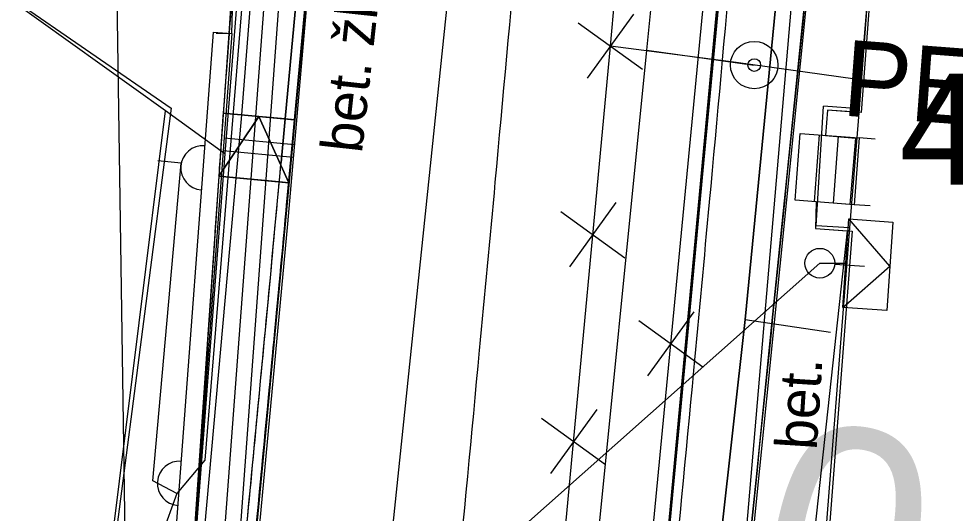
# Model space of a CAD drawing. Extents: x -643342 to -638635, y -1201752 to -1189948.
# Drawn here: x -639502.07 to -639487.27, y -1192761.12 to -1192753.31 of the extents above; entities that cross this region are included whole.
import ezdxf

# ---------------------------------------------------------------- set-up
doc = ezdxf.new("R2010")
doc.units = 0
for name, color, linetype in [('2', 7, 'Continuous'), ('IS_EL_NN_NADZEMNÍ', 7, 'Continuous'), ('IS_EL_NN_PODZEMNÍ', 7, 'Continuous'), ('IS_PLYN_STL', 7, 'Continuous'), ('IS_TELEF_MISTNI_ZAMERENO', 7, 'Continuous'), ('IS_VODOVOD_VAS', 7, 'Continuous'), ('K-HRANICE_KN', 7, 'Continuous'), ('K-SLUCKOVE CARY', 7, 'Continuous'), ('K-ČÍSLA_PARCEL', 7, 'Continuous'), ('kanalizace_dešťová_stávající', 7, 'Continuous'), ('N-KAN_DEST_TRASA-NÁVRH', 7, 'Continuous'), ('N-OBVOD STAVBY 06', 7, 'Continuous'), ('N-OSA', 7, 'Continuous'), ('N-rusene_vedeni', 7, 'Continuous'), ('N-SILNICE', 7, 'Continuous'), ('N-SO101_HECTOMETRY', 7, 'Continuous'), ('N-SRAFY_PLOCHY', 7, 'Continuous'), ('RWE_STL_PRIPOJKY', 7, 'Continuous'), ('RWE_STL_RADY', 7, 'Continuous'), ('SN-PLYN-STL', 7, 'Continuous'), ('Z-budovy', 7, 'Continuous'), ('Z-hrany_a_čáry', 7, 'Continuous'), ('Z-popisy', 7, 'Continuous'), ('Z-vchody_vjezdy', 7, 'Continuous')]:
    doc.layers.add(name, color=color, linetype=linetype)

msp = doc.modelspace()

# ---------------------------------------------------------------- linework, layer by layer
at = {"layer": '2'}
msp.add_circle((-639490.446, -1192754.039), 0.375, dxfattribs=at)
at = {"layer": 'IS_EL_NN_NADZEMNÍ'}
msp.add_line((-639500.77, -1192736.43), (-639500.31, -1192766.84), dxfattribs=at)
for points in [[(-639489.048, -1192757.868), (-639488.302, -1192757.218), (-639488.952, -1192756.471)], [(-639489.175, -1192757.186), (-639488.706, -1192757.218)]]:
    msp.add_lwpolyline(points, dxfattribs=at)
msp.add_circle((-639489.41, -1192757.17), 0.235, dxfattribs=at)
at = {"layer": 'IS_EL_NN_PODZEMNÍ'}
for p, q in [((-639500.31, -1192766.84), (-639489.41, -1192757.17)), ((-639489.41, -1192757.17), (-639489, -1192757.17))]:
    msp.add_line(p, q, dxfattribs=at)
msp.add_lwpolyline([(-639489.048, -1192757.868), (-639488.952, -1192756.471), (-639488.254, -1192756.519), (-639488.35, -1192757.916)], close=True, dxfattribs=at)
at = {"layer": 'IS_PLYN_STL'}
for p, q in [((-639492.72, -1192753.74), (-639491.35, -1192738.69)), ((-639493.97, -1192767.19), (-639492.72, -1192753.74))]:
    msp.add_line(p, q, dxfattribs=at)
for points in [[(-639501.39, -1192783.75), (-639500.989, -1192780.093), (-639500.16, -1192772.52), (-639499.45, -1192766.45), (-639499.2, -1192762.17), (-639498.55, -1192754.89), (-639497.68, -1192743.88), (-639497.18, -1192733.61), (-639497.87, -1192731.06), (-639499.7, -1192729.08), (-639500.91, -1192728.3), (-639501.94, -1192727.99), (-639507.97, -1192726.09), (-639511.7, -1192724.84), (-639512.15, -1192724.73), (-639515.02, -1192723.8), (-639520.31, -1192722.34), (-639520.46, -1192722.3), (-639520.92, -1192722.11)], [(-639488.85, -1192754.26), (-639490.73, -1192754), (-639492.72, -1192753.74)]]:
    msp.add_lwpolyline(points, dxfattribs=at)
at = {"layer": 'IS_TELEF_MISTNI_ZAMERENO'}
for p, q in [((-639488.55, -1192737.03), (-639490.59, -1192758.06)), ((-639490.59, -1192758.06), (-639488.55, -1192737.03)), ((-639498.18, -1192748.65), (-639499.13, -1192760.28)), ((-639498.18, -1192748.65), (-639499.13, -1192760.28)), ((-639499.95, -1192760.61), (-639499.5, -1192755.59)), ((-639499.5, -1192755.59), (-639499.87, -1192755.55)), ((-639490.59, -1192758.06), (-639491.29, -1192764.37)), ((-639491.29, -1192764.37), (-639490.59, -1192758.06)), ((-639490.59, -1192758.06), (-639489.24, -1192758.26)), ((-639499.13, -1192760.28), (-639499.57, -1192760.81)), ((-639499.57, -1192760.81), (-639499.95, -1192760.61)), ((-639499.57, -1192760.81), (-639499.98, -1192761.94))]:
    msp.add_line(p, q, dxfattribs=at)
at = {"layer": 'IS_VODOVOD_VAS'}
for points in [[(-639513.05, -1192632.38), (-639511.6, -1192653.11), (-639509.94, -1192661.802), (-639509.17, -1192665.92), (-639508.128, -1192674.317), (-639507.037, -1192678.26), (-639504.087, -1192695.682), (-639502.448, -1192705.362), (-639494.166, -1192711.159), (-639494.54, -1192716.007), (-639495.94, -1192729.045), (-639496.55, -1192731.72), (-639496.617, -1192732.012), (-639498.895, -1192762.442), (-639502.42, -1192797.68), (-639508.622, -1192858.606)], [(-639508.361, -1192858.606), (-639507.808, -1192853.178), (-639506.048, -1192835.895), (-639505.024, -1192825.834), (-639502.574, -1192801.785), (-639502.3, -1192799.09), (-639501.659, -1192792.67), (-639499.852, -1192774.557), (-639499.821, -1192774.244), (-639499.787, -1192773.906), (-639498.645, -1192762.458), (-639497.227, -1192743.11), (-639497.188, -1192742.573), (-639497.153, -1192742.104), (-639496.521, -1192733.479), (-639496.454, -1192733.187), (-639495.873, -1192730.664), (-639495.841, -1192730.366)]]:
    msp.add_lwpolyline(points, dxfattribs=at)
at = {"layer": 'K-HRANICE_KN'}
for p, q in [((-639497.4, -1192737.18), (-639498.81, -1192755.44)), ((-639499.75, -1192754.76), (-639509.52, -1192747.76)), ((-639489.43, -1192748.02), (-639490.57, -1192761.34)), ((-639498.81, -1192755.44), (-639499.75, -1192754.76)), ((-639498.81, -1192755.44), (-639499.34, -1192762.36))]:
    msp.add_line(p, q, dxfattribs=at)
at = {"layer": 'K-SLUCKOVE CARY'}
for p, q in [((-639488.29, -1192748.27), (-639488.79, -1192754.73)), ((-639500.68, -1192762.23), (-639499.75, -1192754.76)), ((-639489.47, -1192756.58), (-639489.35, -1192754.69)), ((-639488.79, -1192754.73), (-639489.35, -1192754.69)), ((-639488.79, -1192754.73), (-639488.94, -1192756.61)), ((-639488.94, -1192756.61), (-639489.47, -1192756.58)), ((-639488.94, -1192756.61), (-639489.32, -1192761.47))]:
    msp.add_line(p, q, dxfattribs=at)
at = {"layer": 'kanalizace_dešťová_stávající'}
msp.add_lwpolyline([(-639500.838, -1192858.606), (-639498.4, -1192827.95), (-639495.47, -1192797.17), (-639492.53, -1192766.39), (-639489.24, -1192732.18), (-639488.56, -1192730.68), (-639487.73, -1192718.33)], dxfattribs=at)
at = {"layer": 'N-KAN_DEST_TRASA-NÁVRH'}
msp.add_lwpolyline([(-639498.884, -1192834.039), (-639503.116, -1192829.951), (-639498.124, -1192780.201), (-639493.988, -1192740.511), (-639490.998, -1192720.223)], dxfattribs=at)
at = {"layer": 'N-OBVOD STAVBY 06'}
for points in [[(-639501.67, -1192780.46), (-639501.67, -1192780.46), (-639500.56, -1192772.43), (-639500.37, -1192770.844), (-639499.75, -1192766.35), (-639501.075, -1192766.21), (-639500.65, -1192762.336), (-639499.361, -1192762.432), (-639499.064, -1192758.144), (-639498.745, -1192753.539), (-639498.595, -1192751.279), (-639498.595, -1192751.279), (-639499.424, -1192751.305), (-639499.616, -1192745.247), (-639499.725, -1192743.019), (-639499.783, -1192741.836), (-639500.319, -1192735.379)], [(-639487.47, -1192738.74), (-639488.76, -1192754.221), (-639488.809, -1192754.786), (-639489.29, -1192754.75), (-639489.321, -1192755.15), (-639488.844, -1192755.192), (-639488.935, -1192756.241), (-639489.47, -1192756.2), (-639489.48, -1192756.62), (-639488.976, -1192756.658), (-639489.515, -1192761.605), (-639489.908, -1192765.631), (-639490.17, -1192765.614), (-639490.19, -1192765.92), (-639489.939, -1192765.944), (-639490.045, -1192767.036), (-639490.25, -1192767.02), (-639490.29, -1192767.32), (-639490.075, -1192767.34), (-639490.106, -1192767.661), (-639490.763, -1192774.407), (-639491.607, -1192784.497)]]:
    msp.add_lwpolyline(points, dxfattribs=at)
at = {"layer": 'N-OSA'}
for centre, radius, start, end in [((-642481.96, -1192481.467), 3000, 354.75156, 354.904349), ((-640988.125, -1192618.021), 1499.937, 354.624202, 354.726097), ((-642584.861, -1192466.241), 3103.87, 354.448483, 354.596188)]:
    msp.add_arc(centre, radius, start, end, dxfattribs=at)
at = {"layer": 'N-rusene_vedeni'}
for p, q in [((-639492.354, -1192753.233), (-639493.086, -1192754.247)), ((-639493.227, -1192753.374), (-639492.213, -1192754.106)), ((-639492.631, -1192756.211), (-639493.363, -1192757.225)), ((-639493.503, -1192756.352), (-639492.49, -1192757.084)), ((-639491.4, -1192757.936), (-639492.132, -1192758.949)), ((-639492.272, -1192758.077), (-639491.259, -1192758.808)), ((-639492.935, -1192759.479), (-639493.666, -1192760.493)), ((-639493.807, -1192759.62), (-639492.794, -1192760.352))]:
    msp.add_line(p, q, dxfattribs=at)
at = {"layer": 'N-SILNICE'}
for p, q in [((-639497.924, -1192755.578), (-639497.521, -1192751.267)), ((-639497.774, -1192755.592), (-639497.372, -1192751.281)), ((-639498.274, -1192754.849), (-639498.908, -1192755.794)), ((-639498.837, -1192754.797), (-639497.71, -1192754.902)), ((-639497.803, -1192755.898), (-639498.274, -1192754.849)), ((-639498.908, -1192755.795), (-639497.803, -1192755.898))]:
    msp.add_line(p, q, dxfattribs=at)
for centre, radius, start, end in [((-627942.694, -1193936.453), 11607.436, 174.0781645, 174.1903436), ((-642481.96, -1192481.467), 3003.25, 354.75156, 354.904349), ((-642481.96, -1192481.467), 3003.4, 354.75156, 354.904349), ((-639118.057, -1192782.226), 381.767, 175.25099, 176.38348), ((-640988.125, -1192618.021), 1496.537, 354.624202, 354.726097), ((-640988.125, -1192618.021), 1496.687, 354.624202, 354.726097), ((-640988.125, -1192618.021), 1503.187, 354.624202, 354.726097), ((-640988.125, -1192618.021), 1503.337, 354.624202, 354.726097), ((-639637.295, -1192750.716), 138.43, 353.51539, 356.92405), ((-642584.861, -1192466.241), 3100.47, 354.448483, 354.596188), ((-642584.861, -1192466.241), 3100.62, 354.448483, 354.596188), ((-642584.861, -1192466.241), 3107.12, 354.448483, 354.596188), ((-642584.861, -1192466.241), 3107.27, 354.448483, 354.596188)]:
    msp.add_arc(centre, radius, start, end, dxfattribs=at)
at = {"layer": 'N-SRAFY_PLOCHY'}
for p, q in [((-639492.401, -1192767.763), (-639490.58, -1192748.25)), ((-639497.536, -1192753.086), (-639497.808, -1192755.996)), ((-639498.274, -1192754.849), (-639498.908, -1192755.794)), ((-639498.908, -1192755.794), (-639498.274, -1192754.849)), ((-639498.274, -1192754.849), (-639498.837, -1192754.797)), ((-639497.927, -1192755.62), (-639498.274, -1192754.849)), ((-639497.859, -1192754.888), (-639498.274, -1192754.849)), ((-639498.274, -1192754.849), (-639497.927, -1192755.62)), ((-639497.859, -1192754.888), (-639497.924, -1192755.578)), ((-639497.924, -1192755.578), (-639497.859, -1192754.888)), ((-639497.71, -1192754.902), (-639497.859, -1192754.888)), ((-639497.774, -1192755.592), (-639497.71, -1192754.902)), ((-639497.927, -1192755.62), (-639497.803, -1192755.898)), ((-639497.803, -1192755.898), (-639497.927, -1192755.62)), ((-639497.952, -1192755.884), (-639498.908, -1192755.795)), ((-639497.803, -1192755.898), (-639497.952, -1192755.884)), ((-639497.952, -1192755.884), (-639497.803, -1192755.898)), ((-639497.803, -1192755.898), (-639497.803, -1192755.898)), ((-639497.803, -1192755.898), (-639497.803, -1192755.898)), ((-639497.808, -1192755.996), (-639498.182, -1192759.973)), ((-639498.182, -1192759.973), (-639498.498, -1192763.28))]:
    msp.add_line(p, q, dxfattribs=at)
for points in [[(-639492.003, -1192777.28), (-639491.761, -1192774.317), (-639491.434, -1192770.776), (-639491.122, -1192767.528), (-639490.751, -1192763.823), (-639490.418, -1192760.597), (-639490.15, -1192757.973), (-639489.952, -1192756.034), (-639489.698, -1192753.548), (-639489.377, -1192750.419)], [(-639498.837, -1192754.797), (-639497.859, -1192754.888), (-639497.521, -1192751.266)], [(-639497.521, -1192751.266), (-639497.859, -1192754.888), (-639497.71, -1192754.902), (-639497.372, -1192751.281)], [(-639491.02, -1192753.104), (-639491.228, -1192755.364), (-639491.425, -1192757.521), (-639491.638, -1192759.777), (-639491.738, -1192760.831), (-639491.808, -1192761.568), (-639491.874, -1192762.256), (-639491.938, -1192762.929), (-639492.007, -1192763.641), (-639492.081, -1192764.412), (-639492.145, -1192765.08), (-639492.256, -1192766.226), (-639492.395, -1192767.465), (-639492.556, -1192769.325), (-639492.697, -1192770.775), (-639492.822, -1192772.065), (-639493.145, -1192775.409), (-639493.435, -1192778.406), (-639493.747, -1192781.625), (-639494.005, -1192784.291)], [(-639498.908, -1192755.794), (-639498.908, -1192755.795), (-639498.908, -1192755.795), (-639497.952, -1192755.884)]]:
    msp.add_lwpolyline(points, dxfattribs=at)
for centre, radius, start, end in [((-639118.057, -1192782.226), 381.767, 175.27954, 175.87994), ((-639118.057, -1192782.226), 381.767, 175.87994, 176.02998), ((-640988.125, -1192618.021), 1496.537, 354.714351, 354.724489), ((-640988.125, -1192618.021), 1496.537, 354.714353, 354.724489), ((-640988.125, -1192618.021), 1496.537, 354.724489, 354.726101), ((-640988.125, -1192618.021), 1496.537, 354.724489, 354.726097), ((-640988.125, -1192618.021), 1496.537, 354.725384, 354.7261), ((-640988.125, -1192618.021), 1496.537, 354.725384, 354.726101), ((-640988.125, -1192618.021), 1496.687, 354.714325, 354.726097), ((-639118.057, -1192782.226), 381.767, 176.03006, 176.38348), ((-640988.125, -1192618.021), 1496.537, 354.624234, 354.714351), ((-640988.125, -1192618.021), 1496.537, 354.624234, 354.714351), ((-640988.125, -1192618.021), 1496.687, 354.624232, 354.714325), ((-639637.295, -1192750.716), 138.43, 355.15004, 356.92405), ((-642584.861, -1192466.241), 3100.47, 354.516951, 354.596172), ((-642584.861, -1192466.241), 3100.47, 354.516951, 354.596172), ((-642584.861, -1192466.241), 3100.62, 354.516951, 354.596173)]:
    msp.add_arc(centre, radius, start, end, dxfattribs=at)
at = {"layer": 'RWE_STL_PRIPOJKY'}
msp.add_line((-639492.143, -1192753.805), (-639490.446, -1192754.039), dxfattribs=at)
at = {"layer": 'RWE_STL_RADY'}
msp.add_lwpolyline([(-639497.844, -1192828.492), (-639491.5, -1192762.757), (-639493.022, -1192762.61), (-639492.143, -1192753.805), (-639490.591, -1192738.259)], dxfattribs=at)
at = {"layer": 'SN-PLYN-STL'}
msp.add_circle((-639490.446, -1192754.039), 0.1, dxfattribs=at)
at = {"layer": 'Z-budovy'}
for p, q in [((-639488.27, -1192748.34), (-639488.756, -1192754.79)), ((-639503.777, -1192751.883), (-639499.66, -1192754.72)), ((-639499.66, -1192754.72), (-639500.65, -1192762.34)), ((-639489.29, -1192754.75), (-639489.321, -1192755.15)), ((-639488.756, -1192754.79), (-639489.29, -1192754.75)), ((-639489.321, -1192755.15), (-639488.786, -1192755.191)), ((-639488.786, -1192755.191), (-639488.865, -1192756.246)), ((-639489.47, -1192756.2), (-639489.48, -1192756.62)), ((-639488.865, -1192756.246), (-639489.47, -1192756.2)), ((-639489.48, -1192756.62), (-639488.897, -1192756.664)), ((-639488.897, -1192756.664), (-639489.28, -1192761.6))]:
    msp.add_line(p, q, dxfattribs=at)
at = {"layer": 'Z-hrany_a_čáry'}
for p, q in [((-639489.09, -1192732.86), (-639491.44, -1192757.6)), ((-639495.99, -1192735.46), (-639497.82, -1192756.55)), ((-639491.75, -1192774.21), (-639488.147, -1192738.494)), ((-639498.999, -1192753.518), (-639499.637, -1192762.102)), ((-639498.7, -1192753.54), (-639499.36, -1192762.42)), ((-639498.999, -1192753.518), (-639498.7, -1192753.54)), ((-639498.822, -1192755.188), (-639497.711, -1192755.293)), ((-639489.799, -1192756.175), (-639489.72, -1192755.12)), ((-639489.72, -1192755.12), (-639488.786, -1192755.191)), ((-639489.421, -1192755.142), (-639489.5, -1192756.197)), ((-639489.122, -1192755.164), (-639489.201, -1192756.219)), ((-639498.837, -1192755.388), (-639497.728, -1192755.493)), ((-639489.47, -1192756.2), (-639489.799, -1192756.175)), ((-639488.865, -1192756.246), (-639489.47, -1192756.2)), ((-639497.82, -1192756.55), (-639499.73, -1192776.83)), ((-639491.44, -1192757.6), (-639493.35, -1192777.33))]:
    msp.add_line(p, q, dxfattribs=at)
for centre in [(-639499.158, -1192755.662), (-639499.529, -1192760.648)]:
    msp.add_arc(centre, 0.35, 85.7493, 265.7493, dxfattribs=at)
at = {"layer": 'Z-vchody_vjezdy'}
for p, q in [((-639498.7, -1192753.54), (-639498.67, -1192752.46)), ((-639498.95, -1192753.533), (-639498.7, -1192753.54)), ((-639488.786, -1192755.191), (-639488.865, -1192756.246)), ((-639488.537, -1192755.21), (-639488.786, -1192755.191)), ((-639488.616, -1192756.265), (-639488.865, -1192756.246))]:
    msp.add_line(p, q, dxfattribs=at)

# ---------------------------------------------------------------- texts
at = {"layer": 'K-ČÍSLA_PARCEL'}
msp.add_text('493', height=1.75, dxfattribs=at).set_placement((-639488.153, -1192755.927))
at = {"layer": 'N-SO101_HECTOMETRY'}
msp.add_text('0.0', height=3.5, rotation=348.6203, dxfattribs=at).set_placement((-639490.611, -1192762.994))
at = {"layer": 'RWE_STL_RADY'}
msp.add_text('PE 32 - 1,71 m', height=1.2, rotation=355.6623, dxfattribs=at).set_placement((-639489.076, -1192754.834))
at = {"layer": 'Z-popisy'}
for s, rotation, p in [('bet. žlab', 83.7271, (-639496.647, -1192755.444)), ('bet.', 86.3104, (-639489.461, -1192760.131))]:
    msp.add_text(s, height=0.65, rotation=rotation, dxfattribs=at).set_placement(p)

doc.saveas('drawing.dxf')
